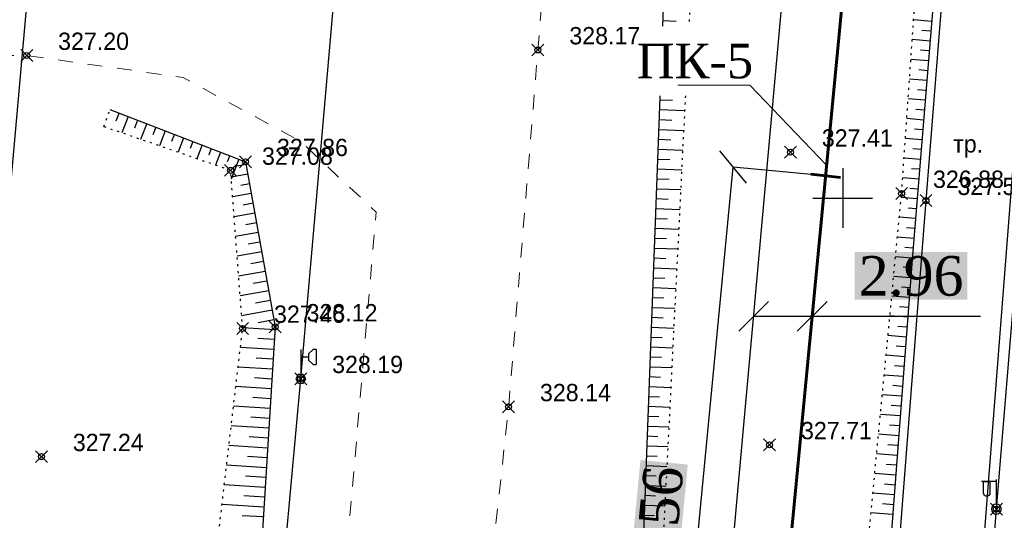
# Model space of a CAD drawing. Header units: metres. Extents: x 703769 to 722343, y 4313031 to 4317457.
# Tile 349 of 409: x 708287 to 708337, y 4315962 to 4315987. Entities that reach past the tile are written whole.
import ezdxf
from ezdxf import colors
from ezdxf.entities.mleader import LeaderData, LeaderLine
from ezdxf.math import Vec2, Vec3

# ---------------------------------------------------------------- set-up
doc = ezdxf.new("R2010")
doc.units = ezdxf.units.M
doc.header["$LTSCALE"] = 0.5
doc.header["$PDMODE"] = 35
doc.header["$PDSIZE"] = 0.3
for name, pattern in [('Auto_Street_NotBorder_Line_m1', [3, 1.5, -1.5]), ('ДОРОГИ_СТРОЯЩ', [9, 8, -1]), ('Контура низ откосов  Штриховая 0.1-0.5 - - - - - - -', [0.6, 0.1, -0.5])]:
    doc.linetypes.add(name, pattern=pattern)
for name, color, linetype in [('(001) Сетка', 92, 'Continuous'), ('(004) Точки рельефа', 7, 'Continuous'), ('(016) Кабель', 1, 'Continuous'), ('(019) Связь', 3, 'ИК_КАБ_СВЯЗИ'), ('(022) Возд. Линии', 7, 'Continuous'), ('(025) Дорога', 7, 'Continuous'), ('(035) Откосы', 7, 'Continuous')]:
    doc.layers.add(name, color=color, linetype=linetype)
doc.layers.add('AUTO#_ROADS_EXIST_L', color=7, linetype='Continuous', lineweight=15, true_color=0x000000)
doc.layers.add('ВК_В1', color=134, linetype='Continuous', lineweight=40)
doc.styles.add('BM-431', font='txt')
doc.styles.add('D-431', font='txt')
doc.styles.add('Interproekt', font='isocpeur.ttf', dxfattribs={"width": 0.95, "oblique": 15})
doc.styles.add('S', font='txtwr', dxfattribs={"oblique": 15})
doc.styles.get("Standard").update_dxf_attribs({"font": 'times.ttf'})
doc.linetypes.add('ИК_КАБ_СВЯЗИ', pattern='A,4,["o",Standard,S=0.5,R=0,X=0,Y=-0.125],4,-2', length=10)
doc.linetypes.add('ИК_Э_КАБ_НН', pattern='A,8,-2,["<",Standard,S=1,R=0,X=0,Y=-0.5],8,[">",Standard,S=1,R=0,X=-0.5,Y=-0.5],-2', length=20)
doc.dimstyles.new('300', dxfattribs={"dimtxt": 2, "dimasz": 1.5, "dimexe": 0, "dimexo": 0, "dimgap": 1, "dimtad": 1, "dimzin": 0, "dimdsep": 46, "dimtxsty": 'Standard', "dimblk": 'OBLIQUE', "dimcen": 0, "dimclrd": 1, "dimclre": 1, "dimclrt": 1, "dimadec": 1, "dimazin": 0, "dimtfac": 1, "dimtofl": 0, "dimtmove": 0, "dimatfit": 3, "dimfxl": 3, "dimtfill": 2, "dimtfillclr": 7, "dimtolj": 1, "dimtzin": 0, "dimlwd": 25, "dimlwe": -1, "dimarcsym": 0})

# ---------------------------------------------------------------- blocks, each defined once
blk = doc.blocks.new('U1111')
for p, q in [((0.1, 0.45), (0.1, 2.95)), ((0.1, 2.2), (0.85, 2.2)), ((1.28934, 2.95), (0.85, 2.51066)), ((0.85, 2.51066), (0.85, 1.88934)), ((1.6, 2.95), (1.28934, 2.95)), ((1.6, 2.95), (1.6, 1.45)), ((0.85, 1.88934), (1.28934, 1.45)), ((1.28934, 1.45), (1.6, 1.45)), ((0, 0.05), (0.1, 0.05)), ((0, -0.05), (0, 0.05)), ((0.1, 0.05), (0.1, -0.05)), ((0.1, -0.05), (0, -0.05))]:
    blk.add_line(p, q)
blk.add_lwpolyline([(0.55, 0), (0.3, 0.433013), (-0.2, 0.433013), (-0.45, 0), (-0.2, -0.433013), (0.3, -0.433013)], close=True)
at = {"color": 4, "style": 'S', "oblique": 15}
blk.add_attdef('Z', (1.142936, -1.391276), '', height=2, dxfattribs=at)
blk = doc.blocks.new('f')
at = {"layer": '(022) Возд. Линии'}
for points in [[(0, 0.25), (0, 1.5)], [(0, 1.4), (0.75, 1.4)]]:
    blk.add_lwpolyline(points, dxfattribs=at)
blk.add_lwpolyline([(0.4875, 0.65), (0.4875, 0.65, 0.4142136), (0.65, 0.8125), (0.65, 1.4), (0.325, 1.4), (0.325, 0.8125, 0.4142136)], format="xyb", close=True, dxfattribs=at)
blk.add_circle((0, 0), 0.25, dxfattribs=at)
blk = doc.blocks.new('Setka')
at = {"layer": '(001) Сетка'}
for p, q in [((0, 1.5), (0, -1.5)), ((-1.5, 0), (1.5, 0))]:
    blk.add_line(p, q, dxfattribs=at)
blk = doc.blocks.new('*U279')
at = {"color": 1, "lineweight": 60, "flags": 128}
blk.add_lwpolyline([(-0.015, -0.757), (0.015, 0.757)], dxfattribs=at)
blk = doc.blocks.new('*U280')
at = {"color": 0, "linetype": 'ByBlock', "lineweight": -2, "transparency": 16777216, "rotation": 264.5304724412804}
blk.add_blockref('*U279', (708327.604, 4315979.575), dxfattribs=at)
blk = doc.blocks.new('_Dot')
at = {"color": 0, "linetype": 'ByBlock', "lineweight": -2}
blk.add_line((-0.5, 0), (-1, 0), dxfattribs=at)
at = {"color": 0, "linetype": 'ByBlock', "const_width": 0.5}
blk.add_lwpolyline([(-0.25, 0, 1), (0.25, 0, 1)], format="xyb", close=True, dxfattribs=at)
blk = doc.blocks.new('_Oblique')
at = {"color": 0, "linetype": 'ByBlock', "lineweight": -2}
blk.add_line((-0.5, -0.5), (0.5, 0.5), dxfattribs=at)
blk = doc.blocks.new('*D527')
at = {"color": 1, "lineweight": 25, "transparency": 16777216}
for p, q in [((708323.968, 4315972.482), (708326.925, 4315972.482)), ((708326.925, 4315972.482), (708335.416, 4315972.482))]:
    blk.add_line(p, q, dxfattribs=at)
at = {"layer": 'Defpoints', "color": 0, "lineweight": 40, "transparency": 16777216}
for p in [(708323.968, 4315972.482, 325.431), (708326.925, 4315972.482), (708326.925, 4315972.482)]:
    blk.add_point(p, dxfattribs=at)
at = {"color": 1, "lineweight": 25, "transparency": 16777216, "xscale": 1.5, "yscale": 1.5, "zscale": 1.5, "rotation": 180}
blk.add_blockref('_Oblique', (708323.968, 4315972.482), dxfattribs=at)
at = {"color": 1, "lineweight": 25, "transparency": 16777216, "xscale": 1.5, "yscale": 1.5, "zscale": 1.5}
blk.add_blockref('_Oblique', (708326.925, 4315972.482), dxfattribs=at)
at = {"color": 1, "lineweight": 40, "transparency": 16777216, "insert": (708331.921, 4315974.502), "char_height": 2, "attachment_point": 5, "bg_fill": 1, "box_fill_scale": 1.1, "bg_fill_color": 7, "bg_fill_true_color": 16777215, "bg_fill_transparency": 0}
blk.add_mtext('\\A1;2.96', dxfattribs=at)
blk = doc.blocks.new('*D545')
at = {"color": 1, "lineweight": 25, "transparency": 16777216}
blk.add_line((708319.35, 4315942.635), (708322.93, 4315980.022), dxfattribs=at)
at = {"color": 1, "transparency": 16777216}
for p, q in [((708327.604, 4315979.575), (708322.93, 4315980.022)), ((708324.024, 4315942.187), (708319.35, 4315942.635))]:
    blk.add_line(p, q, dxfattribs=at)
at = {"layer": 'Defpoints', "color": 0, "lineweight": 40, "transparency": 16777216}
for p in [(708322.93, 4315980.022), (708327.604, 4315979.575), (708324.024, 4315942.187)]:
    blk.add_point(p, dxfattribs=at)
at = {"color": 1, "lineweight": 25, "transparency": 16777216, "xscale": 1.5, "yscale": 1.5, "zscale": 1.5}
for p, rotation in [((708322.93, 4315980.022), 84.53047244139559), ((708319.35, 4315942.635), 264.5304724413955)]:
    blk.add_blockref('_Oblique', p, dxfattribs=dict(at, rotation=rotation))
at = {"color": 1, "lineweight": 40, "transparency": 16777216, "insert": (708319.129, 4315961.521), "char_height": 2, "attachment_point": 5, "rotation": 84.5305, "bg_fill": 1, "box_fill_scale": 1.1, "bg_fill_color": 7, "bg_fill_true_color": 16777215, "bg_fill_transparency": 0}
blk.add_mtext('\\A1;37.56', dxfattribs=at)

msp = doc.modelspace()

# ---------------------------------------------------------------- linework, layer by layer
at = {"layer": '(016) Кабель', "linetype": 'ИК_Э_КАБ_НН', "flags": 128}
for points, elevation in [([(708148.162, 4314184.928), (708151.497, 4314225.638), (708155.946, 4314277.346), (708160.092, 4314325.308), (708165.82, 4314399.254), (708169.045, 4314439.184), (708172.399, 4314480.837), (708175.762, 4314521.367), (708178.982, 4314558.811), (708182.201, 4314596.426), (708185.813, 4314637.091), (708189.128, 4314677.545), (708192.281, 4314716.43), (708195.859, 4314758.023), (708198.741, 4314794.021), (708202.87, 4314842.96), (708206.45, 4314887.572), (708209.623, 4314925.94), (708213.998, 4314964.466), (708217.888, 4315003.776), (708222.285, 4315053.198), (708227.646, 4315118.21), (708230.7, 4315153.26), (708233.599, 4315183.887), (708236.608, 4315219.867), (708239.917, 4315258.483), (708242.964, 4315292.096), (708245.88, 4315324.716), (708249.037, 4315363.449), (708251.639, 4315395.315), (708254.553, 4315428.663), (708258.525, 4315473.098), (708262.105, 4315516.97), (708265.007, 4315550.248), (708267.691, 4315583.251), (708270.438, 4315616.597), (708274.286, 4315657.842), (708277.622, 4315697.97), (708280.245, 4315726.073), (708282.134, 4315747.294), (708285.192, 4315782.765), (708287.519, 4315812.482), (708289.716, 4315837.095), (708292.577, 4315870.499), (708295.609, 4315906.644), (708298.169, 4315937.003), (708301.105, 4315969.327), (708303.908, 4316001.447), (708306.247, 4316027.782), (708309.271, 4316062.456), (708312.329, 4316097.927), (708314.656, 4316127.644), (708316.853, 4316152.257), (708319.714, 4316185.661), (708322.746, 4316221.806), (708325.306, 4316252.165), (708328.242, 4316284.489), (708331.045, 4316316.609), (708331.607, 4316322.941)], 325.652), ([(708249.985, 4314981.479), (708250.82, 4314994.453), (708251.559, 4315005.82), (708252.37, 4315018.441), (708253.053, 4315029.231), (708253.787, 4315042.038), (708254.637, 4315054.862), (708255.635, 4315071.329), (708256.598, 4315086.747), (708257.467, 4315101.098), (708258.354, 4315115.971), (708259.411, 4315132.067), (708260.336, 4315147.885), (708261.397, 4315163.669), (708264.541, 4315183.982), (708266.176, 4315199.034), (708267.362, 4315213.475), (708268.374, 4315229.02), (708269.845, 4315242.198), (708271.828, 4315255.337), (708273.674, 4315269.524), (708275.505, 4315283.281), (708277.38, 4315297.394), (708281.752, 4315326.597), (708283.598, 4315341.056), (708285.41, 4315355.306), (708287.069, 4315373.866), (708288.446, 4315388.958), (708289.84, 4315403.858), (708291.182, 4315418.537), (708292.537, 4315433.784), (708294.032, 4315449.283), (708295.507, 4315463.66), (708296.078, 4315478.064), (708297.37, 4315493.303), (708298.657, 4315508.657), (708299.851, 4315523.654), (708301.076, 4315538.719), (708302.334, 4315553.605), (708303.538, 4315568.681), (708306.01, 4315599.024), (708308.439, 4315629.26), (708310.925, 4315659.518), (708314.819, 4315705.429), (708316.066, 4315721.797), (708317.423, 4315737.878), (708318.736, 4315752.964), (708319.999, 4315767.605), (708321.351, 4315784.629), (708322.651, 4315800.258), (708323.922, 4315814.9), (708325.202, 4315828.081), (708326.515, 4315842.883), (708327.984, 4315858.663), (708329.163, 4315872.867), (708330.365, 4315887.889), (708331.555, 4315902.908), (708332.679, 4315917.08), (708333.897, 4315932.711), (708335.115, 4315947.857), (708336.225, 4315962.741), (708337.469, 4315977.821), (708338.545, 4315992.145), (708339.663, 4316007.377), (708340.941, 4316022.682), (708342.079, 4316037.728), (708343.178, 4316052.432), (708344.309, 4316067.191), (708345.452, 4316082.234), (708346.637, 4316096.926), (708347.806, 4316111.892), (708349.626, 4316127.437), (708351.153, 4316141.846), (708352.719, 4316156.666), (708355.709, 4316187.043), (708356.969, 4316201.735), (708358.286, 4316216.561), (708359.517, 4316231.321), (708360.786, 4316246.466), (708362.123, 4316261.412), (708363.033, 4316272.851), (708364.289, 4316286.262), (708365.798, 4316301.906), (708367.145, 4316317.788)], 326.597)]:
    msp.add_lwpolyline(points, dxfattribs=dict(at, elevation=elevation))
at = {"layer": '(019) Связь', "flags": 128}
for points, elevation in [([(708317.145, 4316324.221), (708301.016, 4316142.912), (708256.741, 4315645.198), (708241.57, 4315465.518), (708189.214, 4314845.558), (708166.334, 4314514.295), (708160.318, 4314448.76), (708146.619, 4314291.453), (708137.034, 4314165.721), (708137.034, 4314165.721), (708137.034, 4314165.721), (708136.895, 4314100.448), (708136.888, 4314097.122)], 324.516), ([(708153.006, 4314105.043), (708156.993, 4314142.734), (708156.993, 4314142.734), (708174.147, 4314200.184), (708174.323, 4314203.958), (708195.362, 4314453.153), (708204.073, 4314563.084), (708218.911, 4314738.478), (708226.164, 4314758.135), (708236.601, 4314958.674), (708237.563, 4314979.166), (708241.532, 4315051.931), (708251.542, 4315144.303), (708253.161, 4315164.518), (708257.428, 4315233.645), (708258.881, 4315245.481), (708269.326, 4315369.847), (708270.394, 4315382.606), (708278.265, 4315465.509), (708280.616, 4315477.921), (708295.324, 4315641.488), (708303.766, 4315706.848), (708303.348, 4315724.234), (708305.187, 4315772.118), (708306.696, 4315783.119), (708308.615, 4315806.312), (708309.889, 4315815.038), (708320.552, 4315934.795), (708321.594, 4315946.168), (708336.888, 4316115.682), (708345.287, 4316227.711), (708346.981, 4316228.783), (708355.083, 4316230.156), (708358.134, 4316229.662)], 325.431)]:
    msp.add_lwpolyline(points, dxfattribs=dict(at, elevation=elevation))
at = {"layer": '(025) Дорога', "elevation": 327.338, "flags": 128}
msp.add_lwpolyline([(708329.774, 4315941.127), (708334.008, 4315940.722), (708336.933, 4315978.306), (708339.261, 4316007.911), (708341.608, 4316038.38), (708343.834, 4316068.047), (708346.179, 4316098.185), (708347.766, 4316117.751), (708343.471, 4316117.944), (708341.933, 4316098.349), (708339.581, 4316068.347), (708337.312, 4316038.498), (708334.987, 4316007.605), (708332.669, 4315978.325), (708329.774, 4315941.127)], dxfattribs=at)
at = {"layer": '(035) Откосы'}
for p, q in [((708319.392, 4315987.415, 327.33), (708320.052, 4315987.39, 327.33)), ((708332.955, 4315987.378, 327.33), (708332.044, 4315987.453, 327.33)), ((708319.374, 4315986.915, 327.33), (708320.687, 4315986.866, 327.33)), ((708332.914, 4315986.88, 327.33), (708332.462, 4315986.917, 327.33)), ((708319.355, 4315986.416, 327.33), (708320.008, 4315986.391, 327.33)), ((708332.873, 4315986.382, 327.33), (708331.976, 4315986.455, 327.33)), ((708319.337, 4315985.916, 327.33), (708320.637, 4315985.868, 327.33)), ((708332.833, 4315985.884, 327.33), (708332.387, 4315985.92, 327.33)), ((708319.318, 4315985.416, 327.33), (708319.965, 4315985.392, 327.33)), ((708332.792, 4315985.385, 327.33), (708331.907, 4315985.458, 327.33)), ((708319.3, 4315984.917, 327.33), (708320.587, 4315984.869, 327.33)), ((708332.751, 4315984.887, 327.33), (708332.312, 4315984.923, 327.33)), ((708319.281, 4315984.417, 327.33), (708319.921, 4315984.394, 327.33)), ((708332.711, 4315984.389, 327.33), (708331.838, 4315984.46, 327.33)), ((708319.262, 4315983.918, 327.33), (708320.537, 4315983.871, 327.33)), ((708332.67, 4315983.891, 327.33), (708332.237, 4315983.926, 327.33)), ((708319.244, 4315983.418, 327.33), (708319.878, 4315983.395, 327.33)), ((708332.629, 4315983.393, 327.33), (708331.769, 4315983.463, 327.33)), ((708291.936, 4315982.755, -0.295), (708291.772, 4315982.33, -0.295)), ((708319.225, 4315982.919, 327.33), (708320.487, 4315982.872, 327.33)), ((708332.589, 4315982.894, 327.33), (708332.162, 4315982.929, 327.33)), ((708292.401, 4315982.575, -0.295), (708292.079, 4315981.743, -0.295)), ((708292.866, 4315982.396, -0.295), (708292.709, 4315981.988, -0.295)), ((708293.332, 4315982.216, -0.295), (708293.023, 4315981.417, -0.295)), ((708319.207, 4315982.419, 327.33), (708319.834, 4315982.396, 327.33)), ((708332.548, 4315982.396, 327.33), (708331.701, 4315982.465, 327.33)), ((708293.797, 4315982.036, -0.295), (708293.646, 4315981.645, -0.295)), ((708294.262, 4315981.856, -0.295), (708293.967, 4315981.092, -0.295)), ((708294.727, 4315981.676, -0.295), (708294.583, 4315981.303, -0.295)), ((708319.188, 4315981.92, 327.33), (708320.437, 4315981.874, 327.33)), ((708332.507, 4315981.898, 327.33), (708332.087, 4315981.932, 327.33)), ((708295.193, 4315981.496, -0.295), (708294.91, 4315980.766, -0.295)), ((708295.658, 4315981.316, -0.295), (708295.52, 4315980.96, -0.295)), ((708296.123, 4315981.137, -0.295), (708295.854, 4315980.441, -0.295)), ((708319.17, 4315981.42, 327.33), (708319.791, 4315981.397, 327.33)), ((708332.466, 4315981.4, 327.33), (708331.632, 4315981.468, 327.33)), ((708296.588, 4315980.957, -0.295), (708296.457, 4315980.617, -0.295)), ((708297.054, 4315980.777, -0.295), (708296.798, 4315980.115, -0.295)), ((708297.519, 4315980.597, -0.295), (708297.394, 4315980.275, -0.295)), ((708319.151, 4315980.921, 327.33), (708320.387, 4315980.875, 327.33)), ((708332.426, 4315980.902, 327.33), (708332.012, 4315980.935, 327.33)), ((708297.984, 4315980.417, -0.295), (708297.597, 4315979.416, -0.295)), ((708298.345, 4315980.151, -0.295), (708297.801, 4315980.054, -0.295)), ((708319.133, 4315980.421, 327.33), (708319.747, 4315980.399, 327.33)), ((708332.385, 4315980.403, 327.33), (708331.563, 4315980.471, 327.33)), ((708298.433, 4315979.66, -0.295), (708297.59, 4315979.51, -0.295)), ((708319.114, 4315979.922, 327.33), (708320.337, 4315979.876, 327.33)), ((708332.344, 4315979.905, 327.33), (708331.937, 4315979.938, 327.33)), ((708298.521, 4315979.169, -0.295), (708298.074, 4315979.09, -0.295)), ((708319.096, 4315979.422, 327.33), (708319.704, 4315979.4, 327.33)), ((708332.304, 4315979.407, 327.33), (708331.495, 4315979.473, 327.33)), ((708298.609, 4315978.678, -0.295), (708297.666, 4315978.51, -0.295)), ((708319.077, 4315978.923, 327.33), (708320.287, 4315978.878, 327.33)), ((708332.263, 4315978.909, 327.33), (708331.862, 4315978.942, 327.33)), ((708298.697, 4315978.187, -0.295), (708298.2, 4315978.099, -0.295)), ((708319.059, 4315978.423, 327.33), (708319.66, 4315978.401, 327.33)), ((708332.222, 4315978.411, 327.33), (708331.42, 4315978.476, 327.33)), ((708298.784, 4315977.696, -0.295), (708297.742, 4315977.51, -0.295)), ((708319.04, 4315977.924, 327.33), (708320.237, 4315977.879, 327.33)), ((708332.182, 4315977.912, 327.33), (708331.777, 4315977.945, 327.33)), ((708298.872, 4315977.205, -0.295), (708298.326, 4315977.108, -0.295)), ((708319.022, 4315977.424, 327.33), (708319.617, 4315977.402, 327.33)), ((708332.141, 4315977.414, 327.33), (708331.325, 4315977.481, 327.33)), ((708298.96, 4315976.714, -0.295), (708297.818, 4315976.51, -0.295)), ((708319.003, 4315976.925, 327.33), (708320.187, 4315976.881, 327.33)), ((708332.1, 4315976.916, 327.33), (708331.689, 4315976.95, 327.33)), ((708299.048, 4315976.223, -0.295), (708298.452, 4315976.117, -0.295)), ((708318.985, 4315976.425, 327.33), (708319.573, 4315976.403, 327.33)), ((708332.06, 4315976.418, 327.33), (708331.23, 4315976.486, 327.33)), ((708299.136, 4315975.732, -0.295), (708297.894, 4315975.51, -0.295)), ((708318.966, 4315975.926, 327.33), (708320.137, 4315975.882, 327.33)), ((708332.019, 4315975.92, 327.33), (708331.6, 4315975.954, 327.33)), ((708299.224, 4315975.241, -0.295), (708298.578, 4315975.126, -0.295)), ((708318.948, 4315975.426, 327.33), (708319.53, 4315975.405, 327.33)), ((708331.978, 4315975.421, 327.33), (708331.134, 4315975.49, 327.33)), ((708299.311, 4315974.75, -0.295), (708297.97, 4315974.51, -0.295)), ((708318.929, 4315974.927, 327.33), (708320.087, 4315974.884, 327.33)), ((708331.94, 4315974.923, 327.33), (708331.513, 4315974.956, 327.33)), ((708299.399, 4315974.259, -0.295), (708298.704, 4315974.135, -0.295)), ((708318.911, 4315974.427, 327.33), (708319.486, 4315974.406, 327.33)), ((708331.902, 4315974.425, 327.33), (708331.038, 4315974.491, 327.33)), ((708299.487, 4315973.768, -0.295), (708298.046, 4315973.511, -0.295)), ((708318.892, 4315973.928, 327.33), (708320.037, 4315973.885, 327.33)), ((708331.864, 4315973.926, 327.33), (708331.427, 4315973.96, 327.33)), ((708299.575, 4315973.277, -0.295), (708298.829, 4315973.144, -0.295)), ((708318.873, 4315973.428, 327.33), (708319.443, 4315973.407, 327.33)), ((708331.825, 4315973.428, 327.33), (708330.943, 4315973.495, 327.33)), ((708299.663, 4315972.786, -0.295), (708298.122, 4315972.511, -0.295)), ((708318.855, 4315972.929, 327.33), (708319.987, 4315972.887, 327.33)), ((708331.787, 4315972.929, 327.33), (708331.341, 4315972.963, 327.33)), ((708299.751, 4315972.295, -0.295), (708298.955, 4315972.153, -0.295)), ((708318.836, 4315972.429, 327.33), (708319.399, 4315972.408, 327.33)), ((708331.749, 4315972.431, 327.33), (708330.848, 4315972.5, 327.33)), ((708299.805, 4315971.803, -0.295), (708298.175, 4315971.904, -0.295)), ((708318.818, 4315971.93, 327.33), (708319.937, 4315971.888, 327.33)), ((708331.711, 4315971.933, 327.33), (708331.256, 4315971.967, 327.33)), ((708299.775, 4315971.305, -0.295), (708298.946, 4315971.356, -0.295)), ((708318.799, 4315971.43, 327.33), (708319.356, 4315971.409, 327.33)), ((708331.673, 4315971.434, 327.33), (708330.752, 4315971.505, 327.33)), ((708299.744, 4315970.807, -0.295), (708298.059, 4315970.911, -0.295)), ((708318.781, 4315970.93, 327.33), (708319.887, 4315970.889, 327.33)), ((708331.635, 4315970.936, 327.33), (708331.17, 4315970.971, 327.33)), ((708299.713, 4315970.309, -0.295), (708298.857, 4315970.362, -0.295)), ((708318.762, 4315970.431, 327.33), (708319.312, 4315970.411, 327.33)), ((708331.597, 4315970.437, 327.33), (708330.657, 4315970.509, 327.33)), ((708299.682, 4315969.811, -0.295), (708297.943, 4315969.919, -0.295)), ((708318.744, 4315969.931, 327.33), (708319.837, 4315969.891, 327.33)), ((708331.559, 4315969.939, 327.33), (708331.084, 4315969.975, 327.33)), ((708299.651, 4315969.313, -0.295), (708298.768, 4315969.368, -0.295)), ((708318.725, 4315969.432, 327.33), (708319.269, 4315969.412, 327.33)), ((708331.521, 4315969.441, 327.33), (708330.561, 4315969.514, 327.33)), ((708299.62, 4315968.815, -0.295), (708297.827, 4315968.927, -0.295)), ((708318.707, 4315968.932, 327.33), (708319.787, 4315968.892, 327.33)), ((708331.483, 4315968.942, 327.33), (708330.998, 4315968.979, 327.33)), ((708299.589, 4315968.318, -0.295), (708298.679, 4315968.374, -0.295)), ((708318.688, 4315968.433, 327.33), (708319.225, 4315968.413, 327.33)), ((708331.444, 4315968.444, 327.33), (708330.466, 4315968.519, 327.33)), ((708299.558, 4315967.82, -0.295), (708297.711, 4315967.934, -0.295)), ((708318.67, 4315967.933, 327.33), (708319.738, 4315967.894, 327.33)), ((708331.406, 4315967.945, 327.33), (708330.912, 4315967.983, 327.33)), ((708299.528, 4315967.322, -0.295), (708298.59, 4315967.38, -0.295)), ((708318.651, 4315967.434, 327.33), (708319.182, 4315967.414, 327.33)), ((708331.368, 4315967.447, 327.33), (708330.371, 4315967.523, 327.33)), ((708299.497, 4315966.824, -0.295), (708297.595, 4315966.942, -0.295)), ((708318.633, 4315966.934, 327.33), (708319.688, 4315966.895, 327.33)), ((708331.33, 4315966.948, 327.33), (708330.827, 4315966.987, 327.33)), ((708299.466, 4315966.326, -0.295), (708298.501, 4315966.386, -0.295)), ((708318.614, 4315966.435, 327.33), (708319.138, 4315966.415, 327.33)), ((708331.292, 4315966.45, 327.33), (708330.275, 4315966.528, 327.33)), ((708299.435, 4315965.828, -0.295), (708297.479, 4315965.95, -0.295)), ((708318.596, 4315965.935, 327.33), (708319.638, 4315965.897, 327.33)), ((708331.254, 4315965.952, 327.33), (708330.741, 4315965.991, 327.33)), ((708299.404, 4315965.331, -0.295), (708298.412, 4315965.392, -0.295)), ((708318.577, 4315965.436, 327.33), (708319.095, 4315965.417, 327.33)), ((708331.216, 4315965.453, 327.33), (708330.18, 4315965.532, 327.33)), ((708299.373, 4315964.833, -0.295), (708297.363, 4315964.957, -0.295)), ((708318.559, 4315964.936, 327.33), (708319.588, 4315964.898, 327.33)), ((708331.178, 4315964.955, 327.33), (708330.655, 4315964.995, 327.33)), ((708299.342, 4315964.335, -0.295), (708298.324, 4315964.398, -0.295)), ((708318.54, 4315964.437, 327.33), (708319.051, 4315964.418, 327.33)), ((708331.14, 4315964.456, 327.33), (708330.085, 4315964.537, 327.33)), ((708299.311, 4315963.837, -0.295), (708297.247, 4315963.965, -0.295)), ((708318.522, 4315963.937, 327.33), (708319.538, 4315963.9, 327.33)), ((708331.102, 4315963.958, 327.33), (708330.569, 4315963.999, 327.33)), ((708299.281, 4315963.339, -0.295), (708298.235, 4315963.404, -0.295)), ((708318.503, 4315963.438, 327.33), (708319.008, 4315963.419, 327.33)), ((708331.063, 4315963.46, 327.33), (708329.989, 4315963.542, 327.33)), ((708299.25, 4315962.841, -0.295), (708297.131, 4315962.973, -0.295)), ((708318.484, 4315962.938, 327.33), (708319.488, 4315962.901, 327.33)), ((708331.025, 4315962.961, 327.33), (708330.483, 4315963.003, 327.33)), ((708299.219, 4315962.344, -0.295), (708298.146, 4315962.41, -0.295)), ((708318.466, 4315962.439, 327.33), (708318.964, 4315962.42, 327.33)), ((708330.987, 4315962.463, 327.33), (708329.894, 4315962.546, 327.33))]:
    msp.add_line(p, q, dxfattribs=at)
at = {"layer": '(035) Откосы', "flags": 128}
for points, elevation in [([(708327.466, 4316080.896), (708329.564, 4316117.26), (708331.589, 4316118.584), (708337.585, 4316118.584), (708341.122, 4316118.09), (708342.261, 4316117.266), (708342.771, 4316116.263), (708341.551, 4316097.672), (708339.912, 4316080.592), (708338.91, 4316065.521), (708336.764, 4316035.677), (708334.389, 4316004.941), (708331.973, 4315975.354), (708330.283, 4315953.244), (708329.336, 4315952.849), (708318.114, 4315952.948)], 327.33), ([(708318.114, 4315952.948), (708319.516, 4315990.755), (708323.123, 4316031.903), (708327.466, 4316080.896)], 327.33), ([(708291.471, 4315982.935), (708298.321, 4315980.287), (708299.814, 4315971.941), (708297.766, 4315938.917), (708294.822, 4315905.478), (708291.802, 4315885.386), (708291.645, 4315882.043), (708292.239, 4315870.034), (708291.019, 4315857.075)], -0.295)]:
    msp.add_lwpolyline(points, dxfattribs=dict(at, elevation=elevation))
at = {"layer": '(035) Откосы', "linetype": 'Контура низ откосов  Штриховая 0.1-0.5 - - - - - - -'}
for points, elevation in [([(708329.236, 4316080.306), (708328.373, 4316079.281), (708324.402, 4316032.014), (708320.874, 4315990.614), (708319.074, 4315954.635), (708319.66, 4315953.313)], 326.704), ([(708319.66, 4315953.313), (708328.124, 4315953.488), (708329.085, 4315954.108), (708331.44, 4315978.681), (708333.448, 4316007.827), (708335.859, 4316038.927), (708337.799, 4316068.805), (708338.726, 4316080.17)], 326.704), ([(708291.019, 4315857.075), (708287.001, 4315857.515), (708288.44, 4315870.045), (708289.168, 4315882.322), (708289.689, 4315885.503), (708291.28, 4315905.457), (708294.32, 4315938.944), (708298.171, 4315971.866), (708297.564, 4315979.851), (708291.166, 4315982.058), (708291.471, 4315982.935)], -0.295)]:
    msp.add_lwpolyline(points, dxfattribs=dict(at, elevation=elevation))
at = {"color": 7, "lineweight": 60, "flags": 128}
msp.add_lwpolyline([(708357.248, 4316377.175), (708348.812, 4316273.22), (708353.557, 4316257.858), (708353.557, 4316257.858), (708347.85, 4316184.516), (708345.678, 4316161.373), (708341.109, 4316137.997), (708335.61, 4316072.004), (708331.974, 4316031.837), (708328.458, 4315988.492), (708323.014, 4315931.637), (708323.014, 4315931.637), (708318.91, 4315884.75), (708318.91, 4315884.75), (708310.198, 4315791.027), (708310.198, 4315791.027), (708309.338, 4315780.95), (708304.899, 4315683.04), (708304.899, 4315683.04), (708296.663, 4315617.1)], dxfattribs=at)
at = {"color": 0, "linetype": 'ByBlock', "lineweight": -2, "transparency": 16777216}
for p in [(708313.079, 4315985.933, 328.173), (708287.272, 4315985.655, 327.198), (708325.827, 4315980.77, 327.405), (708297.564, 4315979.851, 327.084), (708298.321, 4315980.287, 327.856), (708331.44, 4315978.681, 326.881), (708332.669, 4315978.325, 327.576), (708298.171, 4315971.866, 327.455), (708299.814, 4315971.941, 328.119), (708301.105, 4315969.327, 328.191), (708311.598, 4315967.908, 328.14), (708324.775, 4315965.99, 327.71), (708288.014, 4315965.392, 327.236), (708336.225, 4315962.741, 327.407)]:
    msp.add_point(p, dxfattribs=at)
at = {"layer": 'AUTO#_ROADS_EXIST_L', "linetype": 'Auto_Street_NotBorder_Line_m1', "lineweight": 15, "elevation": -0.295, "flags": 128}
for points in [[(708352.658, 4316118.285), (708327.768, 4316119.782), (708324.335, 4316117.767), (708320.95, 4316077.926), (708316.906, 4316032.524), (708311.598, 4315967.908), (708309.296, 4315946.605), (708310.917, 4315945.343), (708312.993, 4315943.702), (708320.212, 4315942.518), (708345.358, 4315937.908)], [(708272.376, 4315985.655), (708287.272, 4315985.655), (708295.17, 4315984.538), (708301.077, 4315981.329), (708304.912, 4315977.748), (708292.789, 4315836.964), (708292.789, 4315836.964), (708291.136, 4315816.736), (708282.876, 4315717.315), (708278.045, 4315656.366), (708270.81, 4315652.848), (708261.894, 4315651.074), (708248.629, 4315651.963)]]:
    msp.add_lwpolyline(points, dxfattribs=at)

# ---------------------------------------------------------------- block references
at = {"layer": '(001) Сетка'}
msp.add_blockref('Setka', (708328.465, 4315978.456), dxfattribs=at)
at = {"layer": '(022) Возд. Линии', "xscale": 0.5, "yscale": 0.5, "zscale": 0.5}
msp.add_blockref('U1111', (708301.08, 4315969.327, 325.652), dxfattribs=at)
at = {"layer": '(022) Возд. Линии', "xscale": -1}
msp.add_blockref('f', (708336.225, 4315962.741, 326.597), dxfattribs=at)
at = {"color": 36, "lineweight": 60}
msp.add_blockref('*U280', (0, 0), dxfattribs=at)

# ---------------------------------------------------------------- texts
at = {"layer": '(004) Точки рельефа', "style": 'D-431'}
for s, p in [('328.17', (708314.665, 4315986.217, 328.173)), ('327.20', (708288.858, 4315985.937, 327.198)), ('327.41', (708327.413, 4315981.05, 327.405)), ('327.86', (708299.907, 4315980.572, 327.856)), ('327.08', (708299.15, 4315980.134, 327.084)), ('326.88', (708333.026, 4315978.966, 326.881)), ('327.58', (708334.255, 4315978.608, 327.576)), ('327.46', (708299.757, 4315972.151, 327.455)), ('328.12', (708301.4, 4315972.224, 328.119)), ('328.19', (708302.691, 4315969.611, 328.191)), ('328.14', (708313.184, 4315968.191, 328.14)), ('327.71', (708326.361, 4315966.27, 327.71)), ('327.24', (708289.6, 4315965.672, 327.236))]:
    msp.add_text(s, height=0.875, dxfattribs=at).set_placement(p)
at = {"layer": '(025) Дорога', "linetype": 'ДОРОГИ_СТРОЯЩ', "style": 'BM-431'}
msp.add_text('тр.', height=0.875, dxfattribs=at).set_placement((708334.044, 4315980.753, -0.295))

# ---------------------------------------------------------------- dimensions: what is measured, and where the dimension line sits
at = {"color": 1, "lineweight": 40}
dim = msp.add_aligned_dim(p1=(708323.968, 4315972.482, 325.431), p2=(708326.925, 4315972.482), distance=0, dimstyle='300', dxfattribs=at)
dim.commit()
dim.dimension.update_dxf_attribs({"geometry": '*D527', "text_midpoint": (708331.921, 4315974.502)})

# ---------------------------------------------------------------- next in the draw order: leaders
at = {"layer": 'ВК_В1', "color": 7, "lineweight": 13}
ml = msp.add_multileader_mtext('Standard', dxfattribs=at)
ml.set_content('{\\fTimes New Roman|b0|i0|c204|p18;\\Q0;\\W1;ПК-\\fTimes New Roman|b0|i0|c0|p18;5}', color=7, style='Interproekt')
ml.set_leader_properties(color=256, linetype='Continuous', lineweight=13)
ml.set_arrow_properties(name='DOT')
ml.build(insert=Vec2(0, 0))
ml.multileader.update_dxf_attribs({"text_left_attachment_type": 6, "text_right_attachment_type": 6, "dogleg_length": 0, "arrow_head_size": 0.00144})
ctx = ml.context
ctx.base_point, ctx.char_height, ctx.arrow_head_size, ctx.landing_gap_size, ctx.plane_origin = Vec3(708318.244, 4315984.152), 1.75, 0.00144, 0.0008, Vec3(709188.216, 4316024.915)
ctx.left_attachment, ctx.right_attachment, ctx.text_align_type = 6, 6, 1
notes = []
notes.append((ctx, [(1, (1, 1, 0), (708323.771, 4315984.152), (-1, 0), 0, [(0, [(708327.655, 4315980.108)], 0, [])])]))
ctx.mtext.insert, ctx.mtext.rotation, ctx.mtext.width, ctx.mtext.alignment, ctx.mtext.flow_direction = Vec3(708321.008, 4315986.252), 6.283185, 3.59135, 2, 5
ctx.mtext.has_bg_fill, ctx.mtext.bg_color, ctx.mtext.bg_scale_factor, ctx.mtext.bg_transparency, ctx.mtext.use_window_bg_color = 1, -1027028792, 1.5, 0, 1
for ctx, leaders in notes:
    for number, flags, end, landing, length, lines in leaders:
        leader = LeaderData()
        leader.index, (leader.has_last_leader_line, leader.has_dogleg_vector, leader.attachment_direction) = number, flags
        leader.last_leader_point, leader.dogleg_vector, leader.dogleg_length = Vec3(end), Vec3(landing), length
        for number, points, colour, breaks in lines:
            line = LeaderLine()
            line.index, line.vertices, line.color, line.breaks = number, Vec3.list(points), colors.encode_raw_color(colour), breaks
            leader.lines.append(line)
        ctx.leaders.append(leader)

# ---------------------------------------------------------------- next in the draw order: dimensions: what is measured, and where the dimension line sits
at = {"color": 1, "lineweight": 40}
dim = msp.add_aligned_dim(p1=(708324.024, 4315942.187), p2=(708327.604, 4315979.575), distance=4.695, dimstyle='300', dxfattribs=at)
dim.commit()
dim.dimension.update_dxf_attribs({"geometry": '*D545', "text_midpoint": (708319.129, 4315961.521)})

doc.saveas('drawing.dxf')
